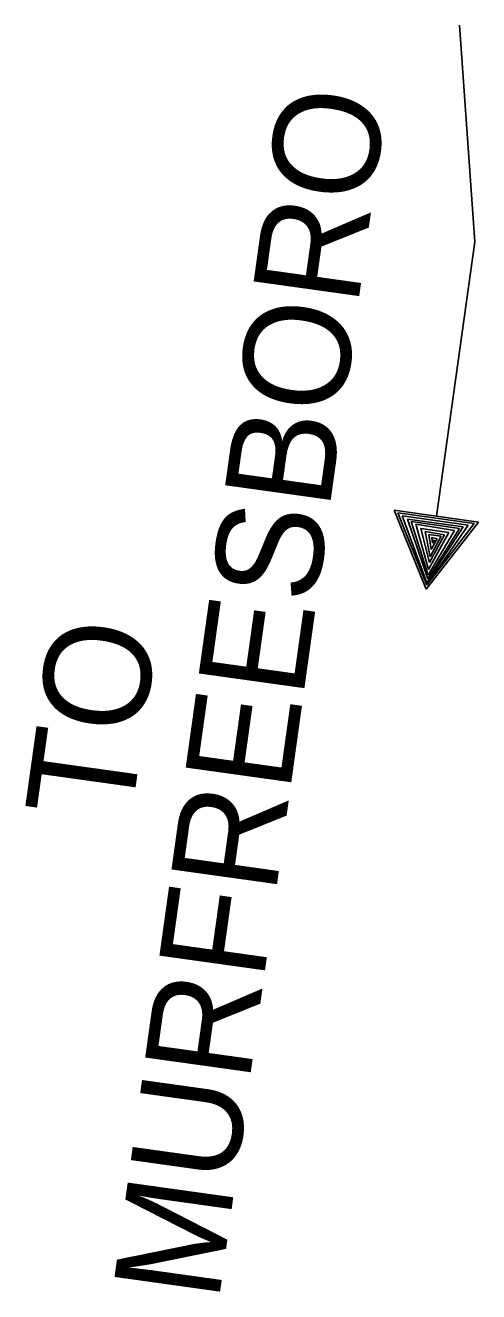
# Model space of a CAD drawing. Extents: x 1788175 to 1969470, y 584502 to 738744.
# Drawn here: x 1839615 to 1841860, y 611910 to 618186 of the extents above; entities that cross this region are included whole.
import ezdxf

# ---------------------------------------------------------------- set-up
doc = ezdxf.new("R2010")
doc.units = 0
doc.layers.add('DESIGN - TRAFFIC CONTROL PERMANENT - Signalization Text', color=7, linetype='Continuous')

msp = doc.modelspace()

# ---------------------------------------------------------------- linework, layer by layer
at = {"layer": 'DESIGN - TRAFFIC CONTROL PERMANENT - Signalization Text'}
for p, q in [((1841650.7, 615753.6), (1841840.6, 617113.2)), ((1841859.9, 615724.4), (1841441.5, 615782.9)), ((1841441.5, 615782.9), (1841600.1, 615391.3)), ((1841837.9, 615717.8), (1841459, 615769.4)), ((1841459, 615769.4), (1841602.4, 615411.7)), ((1841808.2, 615708.7), (1841480.9, 615755.1)), ((1841480.9, 615755.1), (1841604, 615422.7)), ((1841783, 615699.7), (1841507.7, 615738.8)), ((1841507.7, 615738.8), (1841607.4, 615442.8)), ((1841765.6, 615692.8), (1841525.4, 615727.7)), ((1841525.4, 615727.7), (1841609.2, 615460.4)), ((1841739.6, 615682.6), (1841549.3, 615713.8)), ((1841549.3, 615713.8), (1841612, 615489.8)), ((1841600.1, 615391.3), (1841859.9, 615724.4)), ((1841603, 615410.9), (1841837.9, 615717.8)), ((1841712.4, 615672.5), (1841573.5, 615692.5)), ((1841573.5, 615692.5), (1841616, 615523)), ((1841690.4, 615661.6), (1841594.5, 615677)), ((1841594.5, 615677), (1841619.5, 615552.3)), ((1841602.4, 615411.7), (1841808.2, 615708.7)), ((1841604, 615422.7), (1841783, 615699.7)), ((1841607.4, 615442.8), (1841765.6, 615692.8)), ((1841609.2, 615460.4), (1841739.6, 615682.6)), ((1841612, 615489.8), (1841712.4, 615672.5)), ((1841673.4, 615654), (1841613.6, 615662.4)), ((1841613.6, 615662.4), (1841625.2, 615588.6)), ((1841616, 615523), (1841690.4, 615661.6)), ((1841619.5, 615552.3), (1841673.4, 615654)), ((1841625.2, 615588.6), (1841654.4, 615641.5)), ((1841654.4, 615641.5), (1841628, 615647.1)), ((1841628, 615647.1), (1841631.6, 615620.2)), ((1841631.6, 615620.2), (1841641.7, 615636))]:
    msp.add_line(p, q, dxfattribs=at)
msp.add_lwpolyline([(1841840.6, 617113.2), (1841764.7, 618186.1)], dxfattribs=at)

# ---------------------------------------------------------------- texts
for s, height, p in [('MURFREESBORO', 527.999, (1840571.3, 611852.4)), ('TO', 528, (1840135.6, 614228.4))]:
    msp.add_text(s, height=height, rotation=82.04884, dxfattribs=at).set_placement(p)

doc.saveas('drawing.dxf')
